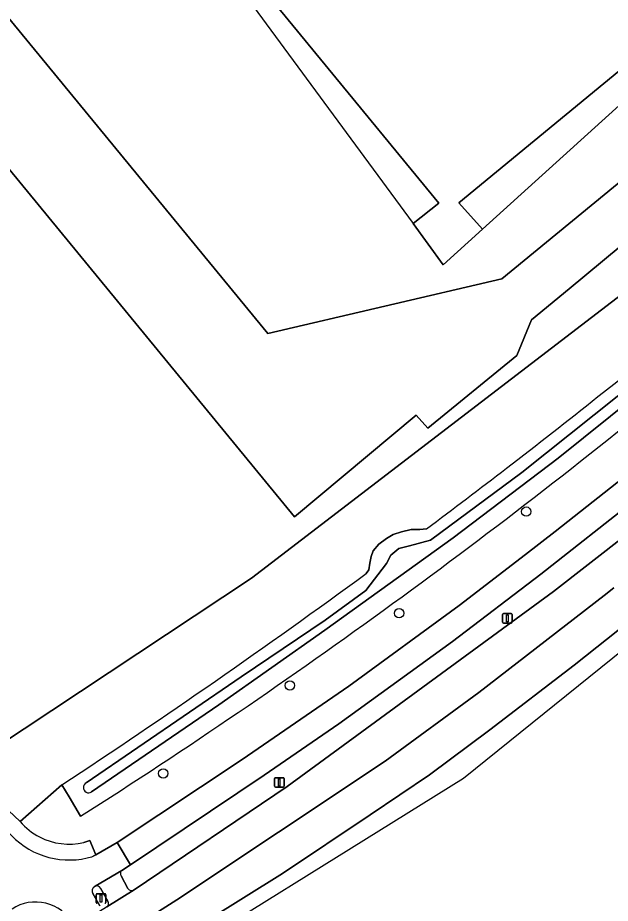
# Model space of a CAD drawing. Extents: x 156141 to 158132, y 385651 to 388333.
# Drawn here: x 157357.7 to 157419.6, y 386243.1 to 386335.6 of the extents above; entities that cross this region are included whole.
import ezdxf

# ---------------------------------------------------------------- set-up
doc = ezdxf.new("R2010")
doc.units = 0
for name, color, linetype in [('IMGEO_Berm_groen', 7, 'Continuous'), ('IMGEO_Boom', 7, 'Continuous'), ('IMGEO_Erf', 7, 'Continuous'), ('IMGEO_Fietspad_gesloten', 7, 'Continuous'), ('IMGEO_Fietspad_open', 7, 'Continuous'), ('IMGEO_Groenvoorziening', 7, 'Continuous'), ('IMGEO_Hek', 7, 'Continuous'), ('IMGEO_Lichtmast', 7, 'Continuous'), ('IMGEO_Oever', 7, 'Continuous'), ('IMGEO_Pand', 7, 'Continuous'), ('IMGEO_Pand_overbouw', 7, 'Continuous'), ('IMGEO_Rijbaan_lokaal_gesloten', 7, 'Continuous'), ('IMGEO_Rijbaan_regionaal_gesloten', 7, 'Continuous'), ('IMGEO_Verkeerseiland_gesloten', 7, 'Continuous'), ('IMGEO_Verkeersregelinstallatiepaal', 7, 'Continuous'), ('IMGEO_Voetpad_open', 7, 'Continuous'), ('IMGEO_Waterloop', 7, 'Continuous')]:
    doc.layers.add(name, color=color, linetype=linetype)

msp = doc.modelspace()

# ---------------------------------------------------------------- linework, layer by layer
at = {"layer": 'IMGEO_Berm_groen'}
for points in [[(157369.873, 386244.48), (157385.844, 386255.261), (157413.71, 386275.643), (157425.205, 386284.602), (157433.743, 386291.506), (157442.439, 386298.399), (157452.989, 386306.83), (157484.118, 386331.006)], [(157476.796, 386328.486), (157436.633, 386296.547), (157432.378, 386293.195), (157412.371, 386277.436), (157403.144, 386270.416), (157391.257, 386261.818), (157383.459, 386256.438), (157369.487, 386247.087), (157368.577, 386246.498)], [(157368.509, 386245.932), (157369.204, 386244.618)]]:
    msp.add_lwpolyline(points, dxfattribs=at)
for centre, radius, start, end in [((157368.813, 386246.183), 0.394, 126.83098, 219.46751), ((157369.616, 386244.926), 0.514, 216.74601, 299.94323)]:
    msp.add_arc(centre, radius, start, end, dxfattribs=at)
at = {"layer": 'IMGEO_Boom'}
for centre in [(157410.847, 386283.981), (157397.564, 386273.363), (157386.142, 386265.823), (157372.898, 386256.631)]:
    msp.add_circle(centre, 0.489, dxfattribs=at)
at = {"layer": 'IMGEO_Erf'}
for points in [[(157234.228, 386395.166), (157332.344, 386276.123), (157332.523, 386276.279), (157333.62, 386275.073), (157335.421, 386273.192), (157337.278, 386271.367), (157339.859, 386268.963), (157352.266, 386257.409), (157352.344, 386257.32), (157382.139, 386277.036), (157430.229, 386313.885)], [(157431.755, 386320.852), (157415.331, 386307.259), (157411.406, 386304.015), (157409.882, 386300.287), (157400.573, 386292.699), (157399.343, 386294.049), (157386.628, 386283.426), (157339.356, 386340.963), (157320.799, 386363.511), (157312.864, 386373.143), (157307.367, 386368.674), (157302.97, 386370.609), (157302.229, 386371.565), (157296.398, 386371.804)], [(157422.908, 386331.957), (157403.813, 386316.235), (157406.294, 386313.504), (157402.175, 386309.761), (157399.014, 386314.078), (157401.708, 386316.217), (157364.613, 386361.352), (157347.213, 386347.105), (157383.826, 386302.605), (157408.299, 386308.293), (157477.175, 386364.802)]]:
    msp.add_lwpolyline(points, dxfattribs=at)
at = {"layer": 'IMGEO_Fietspad_gesloten'}
msp.add_lwpolyline([(157475.284, 386330.7), (157434.997, 386298.579), (157430.74, 386295.223), (157413.861, 386281.913), (157410.791, 386279.492), (157403.845, 386274.165), (157392.312, 386265.751), (157381.163, 386258.1), (157368.079, 386249.425), (157369.487, 386247.087), (157383.459, 386256.438), (157391.257, 386261.818), (157403.144, 386270.416), (157412.371, 386277.436), (157432.378, 386293.195), (157436.633, 386296.547), (157476.796, 386328.486)], dxfattribs=at)
at = {"layer": 'IMGEO_Fietspad_open'}
for points in [[(157365.684, 386244.8), (157365.795, 386244.865), (157368.577, 386246.498), (157369.487, 386247.087), (157368.079, 386249.425), (157365.855, 386248.139), (157365.58, 386247.98)], [(157366.281, 386242.813), (157365.538, 386244.094)]]:
    msp.add_lwpolyline(points, dxfattribs=at)
for centre, radius, start, end in [((157363.072, 386256.016), 8.418, 220.1886, 282.85459), ((157363.155, 386255.721), 8.112, 282.74876, 287.39469), ((157365.968, 386244.373), 0.513, 123.65295, 212.97905), ((157359.561, 386238.702), 4.506, 29.70368, 123.12207)]:
    msp.add_arc(centre, radius, start, end, dxfattribs=at)
at = {"layer": 'IMGEO_Groenvoorziening'}
for points in [[(157628.673, 386419.867), (157627.18, 386422.289), (157604.04, 386414.033), (157598.968, 386411.865), (157575.724, 386402.149), (157530.59, 386380.426), (157512.397, 386369.907), (157482.666, 386354.663), (157477.681, 386351.029), (157430.229, 386313.885), (157382.139, 386277.036), (157352.344, 386257.32), (157352.266, 386257.409), (157339.859, 386268.963), (157339.647, 386268.708), (157351.951, 386257.207), (157357.947, 386251.603), (157362.307, 386255.445)], [(157364.586, 386249.433), (157365.226, 386249.632), (157365.855, 386248.139), (157368.079, 386249.425), (157381.163, 386258.1), (157392.312, 386265.751), (157403.845, 386274.165), (157410.791, 386279.492), (157413.861, 386281.913), (157430.74, 386295.223), (157434.997, 386298.579), (157475.284, 386330.7)], [(157394.12, 386277.518), (157394.387, 386277.898), (157394.501, 386278.602), (157394.623, 386279.307), (157394.85, 386279.873), (157395.458, 386280.579), (157396.231, 386281.162), (157396.934, 386281.601), (157397.802, 386281.872), (157398.807, 386282.111), (157399.717, 386282.107), (157400.418, 386282.176)], [(157364.269, 386252.161), (157363.052, 386254.198), (157362.307, 386255.445), (157357.947, 386251.603)]]:
    msp.add_lwpolyline(points, dxfattribs=at)
for centre, radius, start, end in [((156938.021, 386900.89), 772.411, 307.551338, 309.352602), ((157021.043, 386791.117), 638.966, 302.490445, 309.56708), ((156940.828, 386897.226), 767.795, 306.76858, 307.551952), ((156937.071, 386902.284), 774.097, 303.321174, 306.187426), ((157363.033, 386255.951), 6.691, 220.52725, 242.79717), ((157363.049, 386255.971), 6.716, 242.75324, 283.22919)]:
    msp.add_arc(centre, radius, start, end, dxfattribs=at)
at = {"layer": 'IMGEO_Hek'}
msp.add_lwpolyline([(157530.59, 386380.426), (157512.397, 386369.907), (157482.666, 386354.663), (157477.681, 386351.029), (157430.229, 386313.885), (157382.139, 386277.036), (157352.344, 386257.32), (157352.266, 386257.409)], dxfattribs=at)
at = {"layer": 'IMGEO_Lichtmast'}
for p, q in [((157408.378, 386272.443), (157408.378, 386273.243)), ((157408.378, 386273.243), (157408.378, 386272.443)), ((157408.478, 386273.343), (157409.268, 386273.343)), ((157409.268, 386273.343), (157408.478, 386273.343)), ((157409.368, 386273.243), (157409.368, 386272.443)), ((157409.368, 386272.443), (157409.368, 386273.243)), ((157409.268, 386272.343), (157408.478, 386272.343)), ((157408.478, 386272.343), (157409.268, 386272.343)), ((157384.537, 386255.294), (157384.537, 386256.094)), ((157384.537, 386256.094), (157384.537, 386255.294)), ((157384.637, 386256.194), (157385.427, 386256.194)), ((157385.427, 386256.194), (157384.637, 386256.194)), ((157385.527, 386256.094), (157385.527, 386255.294)), ((157385.527, 386255.294), (157385.527, 386256.094)), ((157385.427, 386255.194), (157384.637, 386255.194)), ((157384.637, 386255.194), (157385.427, 386255.194))]:
    msp.add_line(p, q, dxfattribs=at)
for points in [[(157408.798, 386273.218), (157408.948, 386273.218), (157408.948, 386272.468), (157408.798, 386272.468), (157408.798, 386273.218)], [(157384.957, 386256.069), (157385.107, 386256.069), (157385.107, 386255.319), (157384.957, 386255.319), (157384.957, 386256.069)]]:
    msp.add_lwpolyline(points, dxfattribs=at)
for centre, start, end in [((157408.478, 386273.243), 90, 180), ((157408.478, 386273.243), 90, 180), ((157409.268, 386273.243), 0, 90), ((157409.268, 386273.243), 360, 90), ((157408.478, 386272.443), 180, 270), ((157408.478, 386272.443), 180, 270), ((157409.268, 386272.443), 270, 0), ((157409.268, 386272.443), 270, 0), ((157384.637, 386256.094), 90, 180), ((157384.637, 386256.094), 90, 180), ((157385.427, 386256.094), 0, 90), ((157385.427, 386256.094), 360, 90), ((157384.637, 386255.294), 180, 270), ((157384.637, 386255.294), 180, 270), ((157385.427, 386255.294), 270, 0), ((157385.427, 386255.294), 270, 0)]:
    msp.add_arc(centre, 0.1, start, end, dxfattribs=at)
at = {"layer": 'IMGEO_Oever'}
for points in [[(157364.86, 386255.654), (157381.032, 386266.722), (157389.819, 386272.662), (157394.088, 386275.757), (157396.245, 386278.569), (157396.704, 386279.419), (157397.547, 386280.115), (157398.639, 386280.421), (157400.852, 386280.986), (157410.384, 386288.056), (157427.912, 386302.037), (157445.892, 386316.719), (157463.803, 386330.633), (157481.489, 386344.162), (157488.559, 386348.951), (157492.489, 386351.255), (157499.581, 386354.891), (157511.824, 386361.238), (157533.643, 386373.684), (157534.275, 386372.667)], [(157534.275, 386372.667), (157518.193, 386363.565), (157496.713, 386351.955), (157490.321, 386348.635), (157485.464, 386345.563), (157481.76, 386343.101), (157475.029, 386337.973), (157464.097, 386329.39), (157448.783, 386317.351), (157437.579, 386308.587), (157427.777, 386300.456), (157414.179, 386289.569), (157403.202, 386281.257), (157389.807, 386271.612), (157378.717, 386263.797), (157365.41, 386254.703)], [(157400.418, 386282.176), (157399.717, 386282.107), (157398.807, 386282.111), (157397.802, 386281.872), (157396.934, 386281.601), (157396.231, 386281.162), (157395.458, 386280.579), (157394.85, 386279.873), (157394.623, 386279.307), (157394.501, 386278.602), (157394.387, 386277.898), (157394.12, 386277.518)], [(157362.307, 386255.445), (157363.052, 386254.198), (157364.269, 386252.161)]]:
    msp.add_lwpolyline(points, dxfattribs=at)
for centre, radius, start, end in [((156938.021, 386900.89), 772.411, 307.551338, 309.352602), ((157021.043, 386791.117), 638.966, 302.490445, 309.56708), ((156940.828, 386897.226), 767.795, 306.76858, 307.551952), ((156937.071, 386902.284), 774.097, 303.321174, 306.187426), ((157365.103, 386255.16), 0.551, 116.21958, 303.86533)]:
    msp.add_arc(centre, radius, start, end, dxfattribs=at)
at = {"layer": 'IMGEO_Pand'}
msp.add_lwpolyline([(157358.736, 386359.582), (157363.137, 386363.149), (157363.41, 386362.816), (157364.613, 386361.352), (157401.708, 386316.217), (157399.014, 386314.078), (157402.175, 386309.761), (157406.294, 386313.504), (157403.813, 386316.235), (157422.908, 386331.957), (157422.106, 386332.987), (157437.192, 386345.33), (157500, 386396.898), (157522.277, 386415.189), (157526.014, 386410.621), (157564.941, 386442.469), (157561.154, 386447.205), (157517.86, 386500)], dxfattribs=at)
at = {"layer": 'IMGEO_Pand_overbouw'}
for points in [[(157399.014, 386314.078), (157401.708, 386316.217), (157363.41, 386362.816), (157363.242, 386362.678)], [(157406.294, 386313.504), (157438.924, 386343.055), (157437.192, 386345.33), (157422.106, 386332.987), (157422.908, 386331.957), (157403.813, 386316.235)]]:
    msp.add_lwpolyline(points, close=True, dxfattribs=at)
at = {"layer": 'IMGEO_Rijbaan_lokaal_gesloten'}
for points in [[(157583.482, 386451.262), (157573.01, 386444.828), (157572.413, 386442.055), (157570.692, 386440.98), (157571.768, 386439.211), (157569.864, 386437.767), (157565.404, 386434.082), (157566.056, 386433.332), (157571.517, 386424.549), (157484.859, 386370.741), (157484.011, 386370.203), (157482.851, 386369.438), (157481.776, 386368.65), (157481.023, 386368.052), (157477.175, 386364.802), (157408.299, 386308.293), (157383.826, 386302.605), (157347.213, 386347.105), (157364.613, 386361.352), (157363.41, 386362.816), (157363.137, 386363.149), (157358.736, 386359.582)], [(157296.398, 386371.804), (157302.229, 386371.565), (157302.97, 386370.609), (157307.367, 386368.674), (157312.864, 386373.143), (157320.799, 386363.511), (157339.356, 386340.963), (157386.628, 386283.426), (157399.343, 386294.049), (157400.573, 386292.699), (157409.882, 386300.287), (157411.406, 386304.015), (157415.331, 386307.259), (157431.755, 386320.852)]]:
    msp.add_lwpolyline(points, dxfattribs=at)
at = {"layer": 'IMGEO_Rijbaan_regionaal_gesloten'}
for points in [[(157367.324, 386233.16), (157404.308, 386256.143), (157480.755, 386317.687)], [(157425.205, 386284.602), (157413.71, 386275.643), (157385.844, 386255.261), (157369.873, 386244.48), (157367.002, 386242.686), (157366.861, 386242.599), (157363.327, 386240.424), (157364.956, 386237.463), (157374.336, 386243.44), (157384.937, 386250.511), (157396.116, 386257.905), (157405.882, 386265.104), (157418.991, 386275.239), (157420.016, 386276.032)], [(157420.016, 386276.032), (157418.991, 386275.239), (157405.882, 386265.104), (157396.116, 386257.905), (157384.937, 386250.511), (157374.336, 386243.44), (157364.956, 386237.463), (157366.587, 386234.5), (157369.903, 386236.534), (157385.385, 386246.197), (157394.546, 386252.307), (157400.724, 386256.499), (157407.045, 386261.189), (157415.851, 386267.938), (157421.628, 386272.513)], [(157421.628, 386272.513), (157415.851, 386267.938), (157407.045, 386261.189), (157400.724, 386256.499), (157394.546, 386252.307), (157385.385, 386246.197), (157369.903, 386236.534), (157366.587, 386234.5), (157367.324, 386233.16)]]:
    msp.add_lwpolyline(points, dxfattribs=at)
at = {"layer": 'IMGEO_Verkeerseiland_gesloten'}
for points in [[(157365.795, 386244.865), (157365.684, 386244.8)], [(157367.127, 386243.281), (157366.343, 386244.637)], [(157365.538, 386244.094), (157366.281, 386242.813)]]:
    msp.add_lwpolyline(points, dxfattribs=at)
for centre, radius, start, end in [((157365.968, 386244.373), 0.513, 123.65295, 212.97905), ((157365.953, 386244.472), 0.423, 22.8933, 111.92638), ((157359.561, 386238.702), 4.506, 29.70368, 123.12207), ((157366.75, 386243.05), 0.442, 304.72528, 31.54594)]:
    msp.add_arc(centre, radius, start, end, dxfattribs=at)
at = {"layer": 'IMGEO_Verkeersregelinstallatiepaal'}
for p, q in [((157365.899, 386243.172), (157365.899, 386243.972)), ((157365.899, 386243.972), (157365.899, 386243.172)), ((157365.999, 386244.072), (157366.789, 386244.072)), ((157366.789, 386244.072), (157365.999, 386244.072)), ((157366.889, 386243.972), (157366.889, 386243.172)), ((157366.889, 386243.172), (157366.889, 386243.972))]:
    msp.add_line(p, q, dxfattribs=at)
msp.add_lwpolyline([(157366.319, 386243.947), (157366.469, 386243.947), (157366.469, 386243.197), (157366.319, 386243.197), (157366.319, 386243.947)], dxfattribs=at)
for centre, start, end in [((157365.999, 386243.972), 90, 180), ((157365.999, 386243.972), 90, 180), ((157366.789, 386243.972), 0, 90), ((157366.789, 386243.972), 360, 90), ((157365.999, 386243.172), 180, 270), ((157365.999, 386243.172), 180, 270), ((157366.789, 386243.172), 270, 0), ((157366.789, 386243.172), 270, 0)]:
    msp.add_arc(centre, 0.1, start, end, dxfattribs=at)
at = {"layer": 'IMGEO_Voetpad_open'}
for points in [[(157357.947, 386251.603), (157351.951, 386257.207), (157339.647, 386268.708)], [(157365.58, 386247.98), (157365.855, 386248.139), (157365.226, 386249.632), (157364.586, 386249.433)], [(157368.577, 386246.498), (157365.795, 386244.865)], [(157369.204, 386244.618), (157368.509, 386245.932)], [(157366.343, 386244.637), (157367.127, 386243.281)], [(157367.002, 386242.686), (157369.873, 386244.48)]]:
    msp.add_lwpolyline(points, dxfattribs=at)
for centre, radius, start, end in [((157363.033, 386255.951), 6.691, 220.52725, 242.79717), ((157363.072, 386256.016), 8.418, 220.1886, 282.85459), ((157363.049, 386255.971), 6.716, 242.75324, 283.22919), ((157363.155, 386255.721), 8.112, 282.74876, 287.39469), ((157368.813, 386246.183), 0.394, 126.83098, 219.46751), ((157365.953, 386244.472), 0.423, 22.8933, 111.92638), ((157369.616, 386244.926), 0.514, 216.74601, 299.94323), ((157366.75, 386243.05), 0.442, 304.72528, 31.54594)]:
    msp.add_arc(centre, radius, start, end, dxfattribs=at)
at = {"layer": 'IMGEO_Waterloop'}
for points in [[(157534.275, 386372.667), (157533.643, 386373.684), (157511.824, 386361.238), (157499.581, 386354.891), (157492.489, 386351.255), (157488.559, 386348.951), (157481.489, 386344.162), (157463.803, 386330.633), (157445.892, 386316.719), (157427.912, 386302.037), (157410.384, 386288.056), (157400.852, 386280.986), (157398.639, 386280.421), (157397.547, 386280.115), (157396.704, 386279.419), (157396.245, 386278.569), (157394.088, 386275.757), (157389.819, 386272.662), (157381.032, 386266.722), (157364.86, 386255.654)], [(157365.41, 386254.703), (157378.717, 386263.797), (157389.807, 386271.612), (157403.202, 386281.257), (157414.179, 386289.569), (157427.777, 386300.456), (157437.579, 386308.587), (157448.783, 386317.351), (157464.097, 386329.39), (157475.029, 386337.973), (157481.76, 386343.101), (157485.464, 386345.563), (157490.321, 386348.635), (157496.713, 386351.955), (157518.193, 386363.565), (157534.275, 386372.667)]]:
    msp.add_lwpolyline(points, dxfattribs=at)
msp.add_arc((157365.103, 386255.16), 0.551, 116.21958, 303.86533, dxfattribs=at)

doc.saveas('drawing.dxf')
